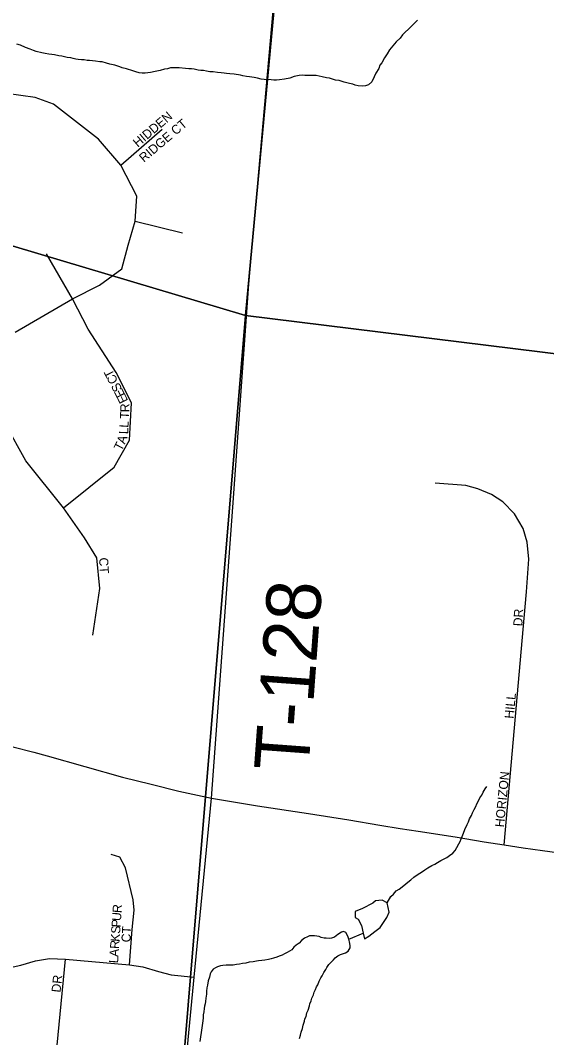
# Model space of a CAD drawing. Extents: x 1310247 to 1664935, y 284496 to 704931.
# Drawn here: x 1489532 to 1492430, y 566554 to 572160 of the extents above; entities that cross this region are included whole.
import ezdxf

# ---------------------------------------------------------------- set-up
doc = ezdxf.new("R2010")
doc.units = 0
for name, color, linetype in [('GM_P_State_Location', 7, 'Continuous'), ('GM_X_County', 7, 'Continuous'), ('GM_X_County_Subdivision_Text', 7, 'Continuous'), ('GM_X_Interstate_Shield', 7, 'Continuous'), ('GM_X_Minor_River_Text', 7, 'Continuous'), ('GM_X_State_Location', 7, 'Continuous'), ('GM_X_Township_Subdivision', 7, 'Continuous')]:
    doc.layers.add(name, color=color, linetype=linetype)

msp = doc.modelspace()

# ---------------------------------------------------------------- linework, layer by layer
at = {"layer": 'GM_X_County'}
for points in [[(1485991.2, 577590.3), (1491265.3, 575835.8), (1490772.2, 570534), (1485439, 572125.6)], [(1491265.3, 575835.8), (1496738.4, 575313.4), (1496258.3, 569855.4), (1490772.2, 570534)], [(1485439, 572125.6), (1490772.2, 570534), (1490328.6, 565207.3), (1484985.2, 566465)], [(1490772.2, 570534), (1496258.3, 569855.4), (1495789, 564325.3), (1490328.6, 565207.3)]]:
    msp.add_lwpolyline(points, close=True, dxfattribs=at)
at = {"layer": 'GM_X_County_Subdivision_Text'}
for points in [[(1490584.3, 567873.5), (1490701, 569476.1), (1490789.2, 570705), (1490987.8, 572936), (1491005.6, 573141.3), (1491054.1, 573623), (1491165.1, 574844.5), (1491240.1, 575670.4), (1491256.4, 575885.7)], [(1490222.8, 563931.9), (1490325.5, 565179.2), (1490488.1, 566887.2), (1490584.3, 567873.5)]]:
    msp.add_lwpolyline(points, dxfattribs=at)
at = {"layer": 'GM_X_Interstate_Shield'}
for points in [[(1488827.1, 568338.8), (1488937.4, 568306.8), (1489184.7, 568238.9), (1489490.2, 568156.5), (1489606.7, 568126.4)], [(1489606.7, 568126.4), (1489679.8, 568107.5), (1489886.6, 568048.7), (1490094.8, 567989.8), (1490252.7, 567949.6), (1490403.4, 567912.2), (1490584.3, 567873.5), (1490837, 567830.4), (1491118.4, 567789.5), (1491340.2, 567753.6), (1491511.7, 567724.9), (1491623.9, 567706.7)], [(1491623.9, 567706.7), (1491721.4, 567690.8), (1491925.6, 567660.7), (1492086.4, 567633.4), (1492195.9, 567615.8), (1492300.3, 567600), (1492407.3, 567584.9), (1492486.9, 567573.4), (1492534.3, 567567), (1492723.1, 567540.4), (1492899.7, 567517.5), (1493041.8, 567495.9), (1493216.4, 567461), (1493291.7, 567451.6)]]:
    msp.add_lwpolyline(points, dxfattribs=at)
at = {"layer": 'GM_X_Minor_River_Text'}
for points in [[(1491718.3, 572160.3), (1491701.9, 572144.7), (1491689.5, 572130.9), (1491668.9, 572111.4), (1491650.4, 572093.8), (1491636, 572080), (1491623.5, 572062.3), (1491600.9, 572040.8), (1491582.3, 572019.2), (1491563.7, 571997.5), (1491551.1, 571975.8), (1491536.5, 571954), (1491521.7, 571926.3), (1491511.3, 571912.5), (1491504.9, 571894.6), (1491488.2, 571868.9), (1491479.6, 571849), (1491466.9, 571821.2), (1491448.4, 571803.6), (1491432.2, 571798), (1491416.1, 571796.4), (1491392.1, 571799), (1491376.1, 571803.4), (1491362.2, 571807.8), (1491344.2, 571812.3), (1491314.3, 571819), (1491286.5, 571827.8), (1491266.5, 571830.3), (1491234.6, 571841.1), (1491216.6, 571843.6), (1491192.7, 571848.2), (1491176.7, 571852.6), (1491160.7, 571855), (1491138.7, 571855.6), (1491122.6, 571856), (1491098.6, 571856.6), (1491084.5, 571856.9), (1491066.4, 571855.4), (1491040.2, 571850), (1491015.9, 571840.6), (1490985.7, 571835.3), (1490959.5, 571832), (1490941.4, 571830.4), (1490927.4, 571830.8), (1490913.3, 571831.1), (1490873.3, 571834.1), (1490857.3, 571836.5)], [(1490857.3, 571836.5), (1490837.3, 571841), (1490819.4, 571845.5), (1490793.4, 571848.2), (1490777.4, 571850.6), (1490757.4, 571853.1), (1490743.4, 571857.5), (1490709.5, 571862.3), (1490685.4, 571864.9), (1490667.4, 571867.4), (1490653.4, 571867.8), (1490637.4, 571870.2), (1490617.4, 571872.7), (1490593.4, 571875.3), (1490575.4, 571875.7), (1490557.4, 571880.2), (1490539.4, 571882.7), (1490525.4, 571883), (1490511.4, 571885.4), (1490489.4, 571889.9), (1490473.4, 571892.3), (1490459.4, 571892.7), (1490441.4, 571895.2), (1490405.4, 571898.1), (1490385.3, 571898.6), (1490359.2, 571897.2), (1490341, 571891.7), (1490324.9, 571890.1), (1490300.6, 571882.6), (1490274.4, 571877.3), (1490248.2, 571871.9), (1490218, 571868.6), (1490202, 571869), (1490186, 571871.4), (1490168, 571875.9), (1490150.1, 571882.4), (1490116.3, 571893.3), (1490092.4, 571897.9), (1490078.5, 571904.3), (1490052.6, 571912.9), (1490024.6, 571917.7), (1490006.7, 571924.2), (1489982.8, 571930.8), (1489968.8, 571931.1), (1489944.8, 571935.7), (1489912.8, 571938.5), (1489898.8, 571938.9), (1489882.8, 571941.3), (1489868.7, 571941.7), (1489850.7, 571944.1), (1489836.8, 571946.5), (1489822.8, 571948.8), (1489808.8, 571953.2), (1489788.8, 571955.7), (1489760.9, 571962.4), (1489742.9, 571964.9), (1489719, 571969.5), (1489705, 571971.9), (1489689, 571974.3), (1489669, 571976.8), (1489649, 571981.3), (1489619.1, 571988.1), (1489603.2, 571994.5), (1489585.3, 572001), (1489559.5, 572009.7), (1489531.7, 572022.4), (1489511.8, 572028.9)], [(1491550.7, 567296.8), (1491571, 567331.1), (1491585.4, 567344.8), (1491601.9, 567362.5), (1491618.2, 567372.1), (1491642.8, 567391.6), (1491665.4, 567411.1), (1491681.7, 567422.7), (1491698.2, 567438.4), (1491716.5, 567450), (1491730.8, 567459.6), (1491745.1, 567469.3), (1491759.4, 567479), (1491775.7, 567488.6), (1491798.1, 567502.1), (1491814.4, 567509.7), (1491828.6, 567519.4), (1491847, 567529), (1491861.2, 567536.7), (1491879.5, 567546.2), (1491893.8, 567557.9), (1491912.2, 567569.5), (1491926.6, 567585.2), (1491935.1, 567601), (1491945.6, 567620.9), (1491954, 567634.7), (1491958.4, 567648.7), (1491964.7, 567662.5), (1491971.2, 567680.4), (1491979.7, 567700.3), (1491992.5, 567728.1), (1491998.9, 567742), (1492005.3, 567759.9), (1492015.8, 567777.7), (1492022.2, 567791.6), (1492030.7, 567811.4), (1492039.2, 567827.3), (1492045.5, 567841.2), (1492054, 567859), (1492062.5, 567874.9), (1492072.9, 567890.7), (1492079.3, 567906.6), (1492091.8, 567924.3), (1492100.2, 567938.2)], [(1491374.6, 567216.4), (1491392.4, 567206), (1491409.6, 567171.5), (1491418.7, 567129.1), (1491426.1, 567098.9), (1491450.4, 567112.4), (1491483, 567137.8), (1491513.6, 567161.2), (1491548.9, 567216.6), (1491561.6, 567244.4), (1491550.7, 567296.8), (1491523, 567311.5), (1491486.9, 567308.3)], [(1491486.9, 567308.3), (1491472.5, 567294.5), (1491458.3, 567286.8), (1491430, 567273.4), (1491415.8, 567265.7), (1491375.3, 567248.5), (1491374.6, 567216.4)], [(1491069.5, 566548.8), (1491073.9, 566566.7), (1491078.4, 566584.7), (1491084.9, 566604.6), (1491089.4, 566622.6), (1491096, 566644.5), (1491098.3, 566656.4), (1491104.7, 566670.3), (1491109.2, 566690.3), (1491115.6, 566704.2), (1491124.2, 566728.1), (1491126.5, 566740.1), (1491132.9, 566756), (1491137.4, 566771.9), (1491145.8, 566789.8), (1491150.2, 566803.7), (1491156.6, 566819.6), (1491163, 566833.5), (1491169.3, 566845.4), (1491177.9, 566865.2), (1491186.4, 566883.1), (1491192.7, 566895), (1491203.2, 566912.8), (1491213.6, 566928.6), (1491219.9, 566940.5), (1491230.4, 566956.3), (1491240.7, 566968), (1491255.1, 566981.7), (1491265.4, 566993.5), (1491279.8, 567005.2), (1491294, 567010.9), (1491306.1, 567014.6), (1491322.3, 567020.2), (1491336.6, 567029.9), (1491347.1, 567047.7), (1491347.4, 567061.7), (1491343.9, 567081.9), (1491340.3, 567096), (1491336.6, 567108.2), (1491330.9, 567120.4), (1491323.2, 567132.6), (1491311.3, 567138.9), (1491299.1, 567135.2), (1491280.7, 567121.6), (1491262.3, 567108), (1491244.1, 567102.5), (1491232, 567100.8), (1491216, 567101.2), (1491204, 567101.5), (1491188, 567105.9), (1491176.1, 567110.2), (1491164.1, 567112.5), (1491152.1, 567114.8), (1491138.1, 567115.2), (1491124.1, 567115.5), (1491111.9, 567109.8), (1491095.6, 567102.2), (1491079.2, 567088.5), (1491066.8, 567074.8), (1491050.5, 567063.2), (1491038.2, 567051.4), (1491025.8, 567037.7), (1491013.5, 567029.9), (1491001.3, 567022.2), (1490987, 567014.6), (1490972.9, 567008.9), (1490956.7, 567003.3), (1490944.5, 566997.6), (1490926.3, 566992), (1490912.1, 566988.3), (1490898, 566984.7), (1490877.8, 566981.2), (1490861.7, 566979.6), (1490843.6, 566976), (1490831.5, 566974.3), (1490813.4, 566970.7), (1490791.3, 566969.3), (1490773.1, 566963.7), (1490755, 566962.2), (1490738.8, 566958.5), (1490722.7, 566956.9)], [(1491340.3, 567096), (1491418.7, 567129.1)], [(1490722.7, 566956.9), (1490702.6, 566953.4), (1490684.5, 566953.9), (1490664.4, 566952.4), (1490646.3, 566950.8), (1490634.2, 566949.1), (1490618, 566943.5), (1490605.8, 566937.8), (1490593.6, 566930.1), (1490583.2, 566916.3), (1490576.9, 566904.4), (1490572.4, 566886.4), (1490565.9, 566866.5), (1490561.3, 566842.5), (1490558.9, 566828.6), (1490556.4, 566810.6), (1490556, 566792.5), (1490553.4, 566770.5), (1490551, 566752.5), (1490548.6, 566740.5), (1490546.3, 566726.5), (1490544, 566714.5), (1490541.5, 566696.5), (1490539, 566678.5), (1490538.6, 566662.4), (1490536.2, 566646.5), (1490531.2, 566608.4)], [(1490531.2, 566608.4), (1490520.4, 566532.3)]]:
    msp.add_lwpolyline(points, dxfattribs=at)
at = {"layer": 'GM_X_State_Location'}
for points in [[(1489503.1, 570440.7), (1489818.6, 570625.7), (1489967.8, 570700.3), (1490090.3, 570790.9), (1490125.8, 570920.5), (1490163.1, 571053.6), (1490173.7, 571190.4), (1490084, 571361), (1489961.1, 571505.3), (1489714.6, 571697.7), (1489613.8, 571735.3), (1489455.6, 571755.8)], [(1489930.8, 568771.8), (1489968.8, 569029.2), (1489952.5, 569197.3), (1489884.8, 569308.3), (1489769.3, 569473), (1489561.2, 569732.6), (1489449, 569935.1), (1489342.7, 570126.7), (1489238.6, 570289.5), (1489080.7, 570573), (1489022.3, 570686.6), (1488987.6, 570776.4), (1488962.7, 570859.5), (1488949.8, 570953.5), (1488916.7, 571208.2), (1488878.6, 571296.2), (1488849.8, 571352.8), (1488781.8, 571442.9), (1488687.9, 571526.9), (1488594, 571591.1)], [(1490084, 571361), (1490312.2, 571559.7)], [(1490163.1, 571053.6), (1490424.1, 570987.9)], [(1489769.3, 569473), (1490047.7, 569697.1), (1490132.9, 569846.3), (1490143.5, 570052.2), (1490058.3, 570219.1), (1489905.6, 570457.1), (1489818.6, 570625.7), (1489674.8, 570872.5)], [(1492195.9, 567615.8), (1492319, 569010.5), (1492331.9, 569190), (1492321.8, 569284.8), (1492299.6, 569360.1), (1492252.2, 569439.8), (1492187.6, 569505.8), (1492125.5, 569546.4), (1492051.6, 569578.7), (1491984.1, 569595.9), (1491816.1, 569609.2)], [(1488691.4, 567985.6), (1488731.4, 567939.5), (1488693.8, 567580.7), (1488664.7, 567322.6), (1488667.1, 567240.1), (1488680.5, 567172.2), (1488712, 567116.5), (1488754.4, 567063.1), (1488800.5, 567023.1), (1488858.7, 566991.6), (1488937.4, 566972.2), (1489074.4, 566945.6), (1489234.4, 566915.3), (1489337.5, 566906.8), (1489426.3, 566929.4), (1489533.8, 566952.8), (1489615, 566977.1), (1489692.6, 566990.4), (1489779.6, 566986), (1490132.1, 566954.7), (1490205.3, 566943.2), (1490292.9, 566918.8), (1490361.8, 566900.1), (1490488.1, 566887.2)], [(1490132.1, 566954.7), (1490147.9, 567149.9), (1490157.9, 567256.1), (1490153.6, 567312.2), (1490110.5, 567488.7), (1490078.9, 567547.6), (1490031.6, 567562)], [(1489076.4, 564321.1), (1489157.8, 564565.5), (1489157.2, 564778.1), (1489173.4, 565155.5), (1489206.3, 565241.2), (1489255, 565304.7), (1489432, 565478.2), (1489518.3, 565579), (1489596.1, 565794.9), (1489625, 565891.9), (1489669.8, 566037), (1489681.1, 566080.7), (1489691.3, 566127.1), (1489697.5, 566163.4), (1489700.7, 566182.1), (1489703.8, 566200.8), (1489710.5, 566265.8), (1489779.6, 566986)]]:
    msp.add_lwpolyline(points, dxfattribs=at)

# ---------------------------------------------------------------- texts
at = {"layer": 'GM_P_State_Location'}
for s, rotation, p in [('HIDDEN', 40.361, (1490178.1, 571457.6)), ('RIDGE CT', 40.5029, (1490212, 571374.6)), ('T', 117.5918, (1490053, 570206.2)), ('C', 117.6081, (1490071.3, 570171.1)), ('S', 117.5918, (1490093.7, 570128.2)), ('E', 117.6335, (1490110.1, 570097)), ('E', 115.8416, (1490126.2, 570063.8)), ('R', 89.5546, (1490131.3, 570000)), ('T', 86.6383, (1490129.2, 569962.1)), ('L', 86.6111, (1490126.3, 569913.7)), ('L', 87.8309, (1490125, 569878.8)), ('T', 62.5062, (1490088, 569783)), ('A', 70.5672, (1490107.3, 569821.2)), ('CT', 273.1893, (1489964.8, 569198.1)), ('DR', 86.9884, (1492295.6, 568819.7)), ('HILL', 84.5626, (1492247.3, 568309.7)), ('HORIZON', 84.3824, (1492194.4, 567711.3)), ('U', 85.9766, (1490085.5, 567194.9)), ('R', 86.3086, (1490088.6, 567239.1)), ('P', 85.9806, (1490083, 567159.8)), ('K', 85.9766, (1490077.5, 567080.7)), ('S', 86.0003, (1490080.6, 567124.7)), ('CT', 86.635, (1490137.5, 567077.5)), ('R', 85.9905, (1490074.7, 567041.2)), ('A', 85.984, (1490071.6, 566997.3)), ('L', 85.9806, (1490069.2, 566962.2)), ('DR', 83.9934, (1489752.5, 566800.6))]:
    msp.add_text(s, height=50, rotation=rotation, dxfattribs=at).set_placement(p)
at = {"layer": 'GM_X_Township_Subdivision'}
msp.add_text('T-128', height=300, rotation=85.7938, dxfattribs=at).set_placement((1491117.1, 568015.4))

doc.saveas('drawing.dxf')
